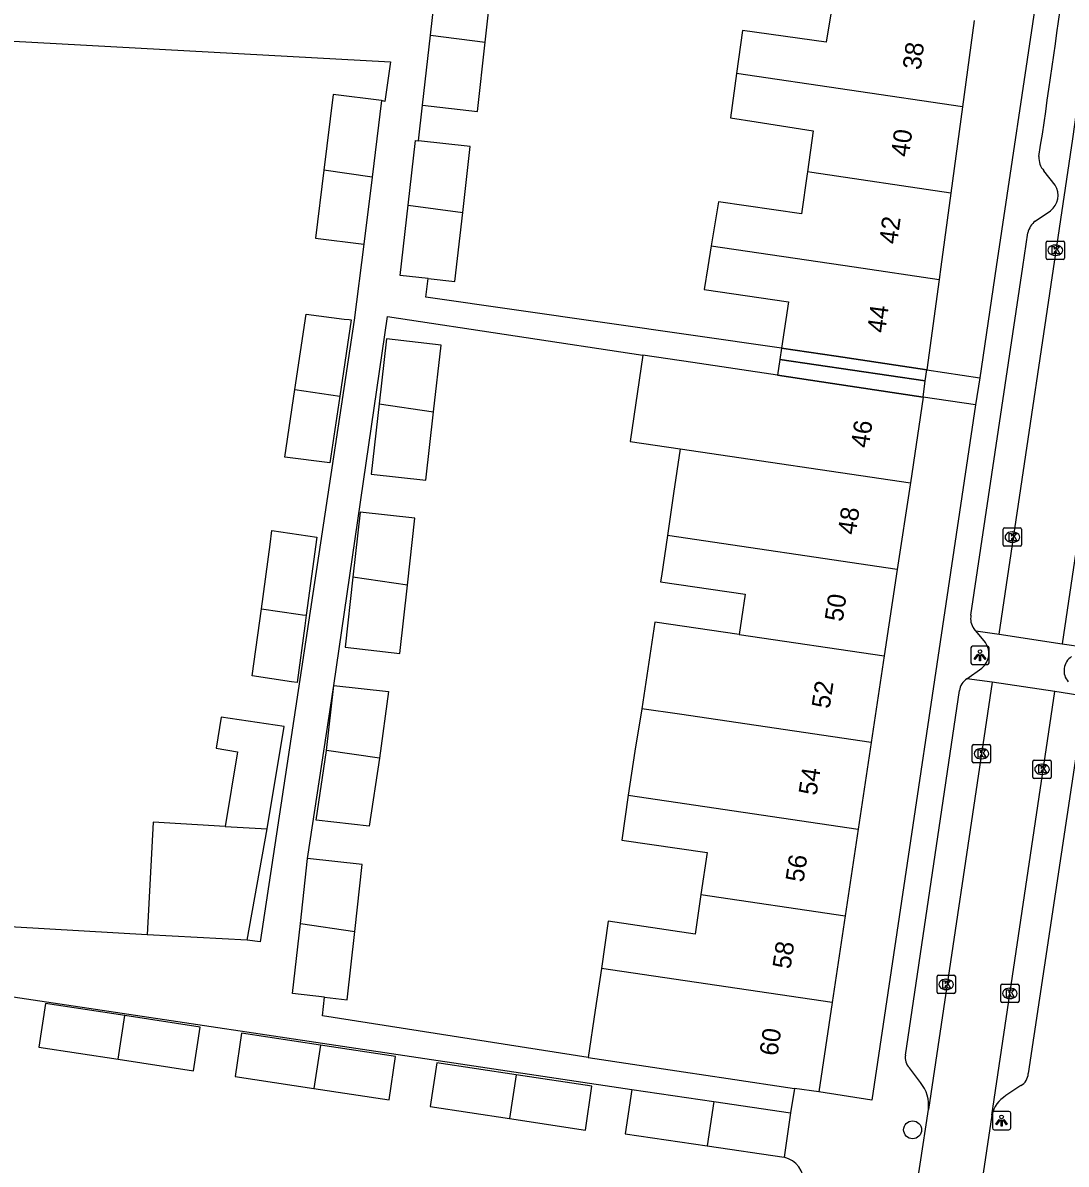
# Model space of a CAD drawing. Extents: x 163010 to 163853, y 382793 to 383982.
# Drawn here: x 163527 to 163584, y 383451 to 383513.3 of the extents above; entities that cross this region are included whole.
import ezdxf

# ---------------------------------------------------------------- set-up
doc = ezdxf.new("R2010")
doc.units = 0
for name, color, linetype in [('IMGEO_Boom', 7, 'Continuous'), ('IMGEO_Kolk', 7, 'Continuous'), ('IMGEO_Lichtpunt', 7, 'Continuous'), ('IMGEO_Muur', 7, 'Continuous'), ('IMGEO_Pand', 7, 'Continuous'), ('IMGEO_Pand_nummerreeks', 7, 'Continuous'), ('IMGEO_Pand_overbouw', 7, 'Continuous'), ('IMGEO_Rijbaan_lokaal_open', 7, 'Continuous'), ('IMGEO_Voetpad_open', 7, 'Continuous')]:
    doc.layers.add(name, color=color, linetype=linetype)

msp = doc.modelspace()

# ---------------------------------------------------------------- linework, layer by layer
at = {"layer": 'IMGEO_Boom'}
msp.add_circle((163575.578, 383452.913), 0.489, dxfattribs=at)
at = {"layer": 'IMGEO_Kolk'}
for p, q in [((163582.867, 383500.483), (163582.867, 383501.335)), ((163582.942, 383501.409), (163583.794, 383501.409)), ((163583.355, 383501.189), (163583.38, 383501.189)), ((163583.868, 383501.335), (163583.868, 383500.483)), ((163583.378, 383500.629), (163583.353, 383500.629)), ((163583.794, 383500.409), (163582.942, 383500.409)), ((163580.523, 383484.829), (163580.523, 383485.681)), ((163580.598, 383485.755), (163581.45, 383485.755)), ((163581.011, 383485.535), (163581.036, 383485.535)), ((163581.524, 383485.681), (163581.524, 383484.829)), ((163581.034, 383484.975), (163581.009, 383484.975)), ((163581.45, 383484.755), (163580.598, 383484.755)), ((163578.835, 383473.013), (163578.835, 383473.865)), ((163578.91, 383473.939), (163579.762, 383473.939)), ((163579.323, 383473.719), (163579.348, 383473.719)), ((163579.836, 383473.865), (163579.836, 383473.013)), ((163579.346, 383473.159), (163579.321, 383473.159)), ((163582.218, 383473.084), (163583.07, 383473.084)), ((163579.762, 383472.939), (163578.91, 383472.939)), ((163582.143, 383472.158), (163582.143, 383473.01)), ((163582.631, 383472.864), (163582.656, 383472.864)), ((163583.144, 383473.01), (163583.144, 383472.158)), ((163583.07, 383472.084), (163582.218, 383472.084)), ((163582.654, 383472.304), (163582.629, 383472.304)), ((163576.91, 383460.42), (163576.91, 383461.272)), ((163576.985, 383461.346), (163577.837, 383461.346)), ((163577.911, 383461.272), (163577.911, 383460.42)), ((163577.421, 383460.566), (163577.396, 383460.566)), ((163577.398, 383461.126), (163577.423, 383461.126)), ((163580.384, 383459.93), (163580.384, 383460.782)), ((163580.459, 383460.856), (163581.311, 383460.856)), ((163580.872, 383460.636), (163580.897, 383460.636)), ((163581.385, 383460.782), (163581.385, 383459.93)), ((163577.837, 383460.346), (163576.985, 383460.346)), ((163580.895, 383460.076), (163580.87, 383460.076)), ((163581.311, 383459.856), (163580.459, 383459.856))]:
    msp.add_line(p, q, dxfattribs=at)
for points in [[(163582.867, 383500.483), (163582.867, 383501.335)], [(163582.942, 383501.409), (163583.794, 383501.409)], [(163583.188, 383501.109), (163583.311, 383501.109), (163583.311, 383500.958), (163583.441, 383501.109), (163583.605, 383501.109), (163583.459, 383500.958), (163583.612, 383500.709), (163583.46, 383500.709), (163583.375, 383500.873), (163583.311, 383500.806), (163583.311, 383500.709), (163583.188, 383500.709), (163583.188, 383501.109)], [(163583.868, 383501.335), (163583.868, 383500.483)], [(163583.794, 383500.409), (163582.942, 383500.409)], [(163580.523, 383484.829), (163580.523, 383485.681)], [(163580.598, 383485.755), (163581.45, 383485.755)], [(163581.524, 383485.681), (163581.524, 383484.829)], [(163580.844, 383485.455), (163580.967, 383485.455), (163580.967, 383485.304), (163581.097, 383485.455), (163581.261, 383485.455), (163581.115, 383485.304), (163581.268, 383485.055), (163581.116, 383485.055), (163581.031, 383485.219), (163580.967, 383485.152), (163580.967, 383485.055), (163580.844, 383485.055), (163580.844, 383485.455)], [(163581.45, 383484.755), (163580.598, 383484.755)], [(163578.835, 383473.013), (163578.835, 383473.865)], [(163578.91, 383473.939), (163579.762, 383473.939)], [(163579.156, 383473.639), (163579.279, 383473.639), (163579.279, 383473.488), (163579.409, 383473.639), (163579.573, 383473.639), (163579.427, 383473.488), (163579.58, 383473.239), (163579.428, 383473.239), (163579.343, 383473.403), (163579.279, 383473.336), (163579.279, 383473.239), (163579.156, 383473.239), (163579.156, 383473.639)], [(163579.836, 383473.865), (163579.836, 383473.013)], [(163582.218, 383473.084), (163583.07, 383473.084)], [(163579.762, 383472.939), (163578.91, 383472.939)], [(163582.143, 383472.158), (163582.143, 383473.01)], [(163582.464, 383472.784), (163582.587, 383472.784), (163582.587, 383472.633), (163582.717, 383472.784), (163582.881, 383472.784), (163582.735, 383472.633), (163582.888, 383472.384), (163582.736, 383472.384), (163582.651, 383472.548), (163582.587, 383472.481), (163582.587, 383472.384), (163582.464, 383472.384), (163582.464, 383472.784)], [(163583.144, 383473.01), (163583.144, 383472.158)], [(163583.07, 383472.084), (163582.218, 383472.084)], [(163576.91, 383460.42), (163576.91, 383461.272)], [(163576.985, 383461.346), (163577.837, 383461.346)], [(163577.911, 383461.272), (163577.911, 383460.42)], [(163577.231, 383461.046), (163577.354, 383461.046), (163577.354, 383460.895), (163577.484, 383461.046), (163577.648, 383461.046), (163577.502, 383460.895), (163577.655, 383460.646), (163577.503, 383460.646), (163577.418, 383460.81), (163577.354, 383460.743), (163577.354, 383460.646), (163577.231, 383460.646), (163577.231, 383461.046)], [(163580.384, 383459.93), (163580.384, 383460.782)], [(163580.459, 383460.856), (163581.311, 383460.856)], [(163581.385, 383460.782), (163581.385, 383459.93)], [(163577.837, 383460.346), (163576.985, 383460.346)], [(163580.705, 383460.556), (163580.828, 383460.556), (163580.828, 383460.405), (163580.958, 383460.556), (163581.122, 383460.556), (163580.976, 383460.405), (163581.129, 383460.156), (163580.977, 383460.156), (163580.892, 383460.32), (163580.828, 383460.253), (163580.828, 383460.156), (163580.705, 383460.156), (163580.705, 383460.556)], [(163581.311, 383459.856), (163580.459, 383459.856)]]:
    msp.add_lwpolyline(points, dxfattribs=at)
for centre, start, end in [((163582.944, 383501.333), 91.55205, 178.44795), ((163582.944, 383501.333), 91.55205, 178.44795), ((163583.792, 383501.333), 1.55205, 88.44795), ((163583.792, 383501.333), 1.55205, 88.44795), ((163582.944, 383500.485), 181.55205, 268.44795), ((163582.944, 383500.485), 181.55205, 268.44795), ((163583.792, 383500.485), 271.55205, 358.44795), ((163583.792, 383500.485), 271.55205, 358.44795), ((163580.6, 383485.679), 91.55205, 178.44795), ((163580.6, 383485.679), 91.55205, 178.44795), ((163581.448, 383485.679), 1.55205, 88.44795), ((163581.448, 383485.679), 1.55205, 88.44795), ((163580.6, 383484.831), 181.55205, 268.44795), ((163580.6, 383484.831), 181.55205, 268.44795), ((163581.448, 383484.831), 271.55205, 358.44795), ((163581.448, 383484.831), 271.55205, 358.44795), ((163578.912, 383473.863), 91.55205, 178.44795), ((163578.912, 383473.863), 91.55205, 178.44795), ((163579.76, 383473.863), 1.55205, 88.44795), ((163579.76, 383473.863), 1.55205, 88.44795), ((163582.22, 383473.008), 91.55205, 178.44795), ((163582.22, 383473.008), 91.55205, 178.44795), ((163583.068, 383473.008), 1.55205, 88.44795), ((163583.068, 383473.008), 1.55205, 88.44795), ((163578.912, 383473.015), 181.55205, 268.44795), ((163578.912, 383473.015), 181.55205, 268.44795), ((163579.76, 383473.015), 271.55205, 358.44795), ((163579.76, 383473.015), 271.55205, 358.44795), ((163582.22, 383472.16), 181.55205, 268.44795), ((163582.22, 383472.16), 181.55205, 268.44795), ((163583.068, 383472.16), 271.55205, 358.44795), ((163583.068, 383472.16), 271.55205, 358.44795), ((163576.987, 383461.27), 91.55205, 178.44795), ((163576.987, 383461.27), 91.55205, 178.44795), ((163577.835, 383461.27), 1.55205, 88.44795), ((163577.835, 383461.27), 1.55205, 88.44795), ((163580.461, 383460.78), 91.55205, 178.44795), ((163580.461, 383460.78), 91.55205, 178.44795), ((163581.309, 383460.78), 1.55205, 88.44795), ((163581.309, 383460.78), 1.55205, 88.44795), ((163576.987, 383460.422), 181.55205, 268.44795), ((163576.987, 383460.422), 181.55205, 268.44795), ((163577.835, 383460.422), 271.55205, 358.44795), ((163577.835, 383460.422), 271.55205, 358.44795), ((163580.461, 383459.932), 181.55205, 268.44795), ((163580.461, 383459.932), 181.55205, 268.44795), ((163581.309, 383459.932), 271.55205, 358.44795), ((163581.309, 383459.932), 271.55205, 358.44795)]:
    msp.add_arc(centre, 0.0765, start, end, dxfattribs=at)
for centre, major_axis, ratio, start_param, end_param in [((163583.354, 383500.909), (-0.387, 0.002), 0.722429, 4.712389, 7.853982), ((163583.379, 383500.909), (-0.39, 0.002), 0.717154, 1.570796, 4.712389), ((163581.01, 383485.255), (-0.387, 0.002), 0.722429, 4.712389, 7.853982), ((163581.035, 383485.255), (-0.39, 0.002), 0.717154, 1.570796, 4.712389), ((163579.322, 383473.439), (-0.387, 0.002), 0.722429, 4.712389, 7.853982), ((163579.347, 383473.439), (-0.39, 0.002), 0.717154, 1.570796, 4.712389), ((163582.63, 383472.584), (-0.387, 0.002), 0.722429, 4.712389, 7.853982), ((163582.655, 383472.584), (-0.39, 0.002), 0.717154, 1.570796, 4.712389), ((163577.397, 383460.846), (-0.387, 0.002), 0.722429, 4.712389, 7.853982), ((163577.422, 383460.846), (-0.39, 0.002), 0.717154, 1.570796, 4.712389), ((163580.871, 383460.356), (-0.387, 0.002), 0.722429, 4.712389, 7.853982), ((163580.896, 383460.356), (-0.39, 0.002), 0.717154, 1.570796, 4.712389)]:
    msp.add_ellipse(centre, major_axis=major_axis, ratio=ratio, start_param=start_param, end_param=end_param, dxfattribs=at)
at = {"layer": 'IMGEO_Lichtpunt'}
for p, q in [((163579.66, 383479.303), (163578.852, 383479.303)), ((163579.66, 383479.303), (163578.852, 383479.303)), ((163578.758, 383479.208), (163578.758, 383478.401)), ((163578.758, 383479.208), (163578.758, 383478.401)), ((163579.754, 383478.401), (163579.754, 383479.208)), ((163579.754, 383478.401), (163579.754, 383479.208)), ((163578.852, 383478.307), (163579.66, 383478.307)), ((163578.852, 383478.307), (163579.66, 383478.307)), ((163579.936, 383453.819), (163579.936, 383453.012)), ((163579.936, 383453.819), (163579.936, 383453.012)), ((163580.838, 383453.914), (163580.03, 383453.914)), ((163580.838, 383453.914), (163580.03, 383453.914)), ((163580.932, 383453.012), (163580.932, 383453.819)), ((163580.932, 383453.012), (163580.932, 383453.819)), ((163580.03, 383452.918), (163580.838, 383452.918)), ((163580.03, 383452.918), (163580.838, 383452.918))]:
    msp.add_line(p, q, dxfattribs=at)
for points in [[(163579.132, 383478.872), (163579.171, 383478.844), (163578.983, 383478.582), (163578.945, 383478.609), (163579.132, 383478.872)], [(163579.234, 383478.824), (163579.281, 383478.824), (163579.281, 383478.502), (163579.234, 383478.502), (163579.234, 383478.824)], [(163579.344, 383478.844), (163579.382, 383478.871), (163579.569, 383478.609), (163579.53, 383478.581), (163579.344, 383478.844)], [(163580.31, 383453.483), (163580.349, 383453.455), (163580.161, 383453.193), (163580.123, 383453.22), (163580.31, 383453.483)], [(163580.412, 383453.435), (163580.459, 383453.435), (163580.459, 383453.113), (163580.412, 383453.113), (163580.412, 383453.435)], [(163580.522, 383453.455), (163580.56, 383453.482), (163580.747, 383453.22), (163580.708, 383453.192), (163580.522, 383453.455)]]:
    msp.add_lwpolyline(points, dxfattribs=at)
for centre in [(163579.257, 383479.006), (163580.435, 383453.617)]:
    msp.add_circle(centre, 0.0994, dxfattribs=at)
for centre, start, end in [((163578.852, 383479.208), 90, 180), ((163578.852, 383479.208), 90, 180), ((163579.66, 383479.208), 0, 90), ((163579.66, 383479.208), 0, 90), ((163578.852, 383478.401), 180, 270), ((163578.852, 383478.401), 180, 270), ((163579.66, 383478.401), 270, 0), ((163579.66, 383478.401), 270, 360), ((163580.03, 383453.819), 90, 180), ((163580.03, 383453.819), 90, 180), ((163580.838, 383453.819), 0, 90), ((163580.838, 383453.819), 0, 90), ((163580.03, 383453.012), 180, 270), ((163580.03, 383453.012), 180, 270), ((163580.838, 383453.012), 270, 0), ((163580.838, 383453.012), 270, 360)]:
    msp.add_arc(centre, 0.0946, start, end, dxfattribs=at)
at = {"layer": 'IMGEO_Muur'}
msp.add_arc((163568.209, 383450.011), 1.453, 358.09798, 75.96807, dxfattribs=at)
at = {"layer": 'IMGEO_Pand'}
for points in [[(163549.27, 383512.652), (163549.667, 383516.194)], [(163552.248, 383512.27), (163552.651, 383515.859), (163549.667, 383516.194)], [(163571.239, 383514.581), (163571.22, 383514.465), (163570.854, 383512.253), (163566.301, 383512.897), (163565.975, 383510.553)], [(163578.929, 383513.446), (163578.292, 383508.735)], [(163548.84, 383508.821), (163549.27, 383512.652)], [(163548.84, 383508.821), (163551.824, 383508.486), (163552.248, 383512.27)], [(163549.27, 383512.652), (163552.248, 383512.27)], [(163565.975, 383510.553), (163565.639, 383508.134), (163567.04, 383507.912), (163570.156, 383507.418), (163569.841, 383505.178)], [(163578.292, 383508.735), (163565.975, 383510.553)], [(163546.598, 383509.07), (163543.965, 383509.397), (163543.453, 383505.278)], [(163546.598, 383509.07), (163546.078, 383504.891)], [(163578.292, 383508.735), (163577.656, 383504.026)], [(163548.048, 383503.36), (163548.446, 383506.903), (163548.622, 383506.883)], [(163551.025, 383502.962), (163551.43, 383506.568), (163548.622, 383506.883)], [(163543.453, 383505.278), (163542.992, 383501.572), (163545.624, 383501.245)], [(163546.078, 383504.891), (163543.453, 383505.278)], [(163546.078, 383504.891), (163545.624, 383501.245)], [(163569.841, 383505.178), (163569.826, 383505.069), (163569.519, 383502.886), (163564.976, 383503.54), (163564.591, 383501.149)], [(163577.656, 383504.026), (163570.085, 383505.142), (163569.841, 383505.178)], [(163577.656, 383504.026), (163577.112, 383500), (163577.02, 383499.316)], [(163549.134, 383499.36), (163547.619, 383499.53), (163548.048, 383503.36)], [(163548.048, 383503.36), (163551.025, 383502.962)], [(163549.134, 383499.36), (163550.603, 383499.195), (163551.025, 383502.962)], [(163564.591, 383501.149), (163564.406, 383500), (163564.207, 383498.76), (163568.802, 383498.084), (163568.432, 383495.569)], [(163564.591, 383501.149), (163572.38, 383500), (163577.02, 383499.316)], [(163577.02, 383499.316), (163576.353, 383494.378)], [(163541.872, 383493.302), (163542.48, 383497.413), (163544.549, 383497.155), (163544.835, 383497.12), (163544.931, 383497.108), (163544.315, 383492.941)], [(163549.436, 383492.084), (163549.845, 383495.73), (163546.861, 383496.065), (163546.463, 383492.521)], [(163568.432, 383495.569), (163571.408, 383495.121), (163576.353, 383494.378)], [(163560.862, 383495.19), (163560.169, 383490.474), (163562.887, 383490.073)], [(163576.152, 383492.892), (163571.208, 383493.635), (163568.214, 383494.085), (163563.579, 383494.782), (163560.862, 383495.19)], [(163544.315, 383492.941), (163543.777, 383489.305), (163541.326, 383489.61), (163541.872, 383493.302)], [(163541.872, 383493.302), (163544.315, 383492.941)], [(163546.463, 383492.521), (163546.034, 383488.692), (163549.018, 383488.357), (163549.436, 383492.084)], [(163546.463, 383492.521), (163549.436, 383492.084)], [(163576.152, 383492.892), (163575.463, 383488.218)], [(163562.887, 383490.073), (163562.527, 383487.63), (163562.194, 383485.345)], [(163562.887, 383490.073), (163575.463, 383488.218)], [(163575.463, 383488.218), (163575.445, 383488.098), (163574.742, 383483.495)], [(163548.007, 383482.637), (163548.416, 383486.284), (163545.432, 383486.619), (163545.034, 383483.075)], [(163540.037, 383481.349), (163540.512, 383484.843), (163540.617, 383485.607), (163543.07, 383485.246), (163542.49, 383480.987)], [(163562.194, 383485.345), (163561.871, 383483.126), (163561.825, 383482.814), (163566.432, 383482.135), (163566.234, 383480.786), (163566.109, 383479.937)], [(163574.742, 383483.495), (163562.194, 383485.345)], [(163545.034, 383483.075), (163544.605, 383479.246), (163547.589, 383478.911), (163548.007, 383482.637)], [(163548.007, 383482.637), (163545.034, 383483.075)], [(163574.742, 383483.495), (163574.031, 383478.769)], [(163542.49, 383480.987), (163542.413, 383480.418), (163541.99, 383477.316), (163541.679, 383477.362), (163539.537, 383477.678), (163540.037, 383481.349)], [(163540.037, 383481.349), (163542.044, 383481.053), (163542.282, 383481.018), (163542.49, 383480.987)], [(163566.109, 383479.937), (163561.502, 383480.616), (163560.805, 383475.888)], [(163566.109, 383479.937), (163574.031, 383478.769)], [(163574.031, 383478.769), (163573.322, 383474.044)], [(163543.593, 383473.618), (163543.991, 383477.162)], [(163543.991, 383477.162), (163546.975, 383476.827), (163546.476, 383473.185)], [(163560.805, 383475.888), (163560.417, 383473.567), (163560.064, 383471.168)], [(163573.322, 383474.044), (163562.865, 383475.585), (163560.805, 383475.888)], [(163540.356, 383469.332), (163541.277, 383474.919), (163537.846, 383475.425), (163537.567, 383473.735), (163538.74, 383473.542), (163538.068, 383469.466)], [(163573.322, 383474.044), (163572.611, 383469.317)], [(163546.476, 383473.185), (163545.915, 383469.48), (163543.022, 383469.805), (163543.593, 383473.618)], [(163546.476, 383473.185), (163543.593, 383473.618)], [(163560.064, 383471.168), (163559.704, 383468.723), (163564.359, 383468.038), (163564.023, 383465.753)], [(163560.064, 383471.168), (163572.611, 383469.317)], [(163538.068, 383469.466), (163534.138, 383469.692), (163533.809, 383463.557)], [(163538.068, 383469.466), (163540.356, 383469.332)], [(163539.27, 383463.261), (163540.356, 383469.332)], [(163572.611, 383469.317), (163571.901, 383464.591)], [(163542.165, 383464.178), (163542.563, 383467.722)], [(163545.137, 383463.737), (163545.547, 383467.387), (163542.563, 383467.722)], [(163564.023, 383465.753), (163563.705, 383463.595), (163558.971, 383464.292), (163558.593, 383461.724)], [(163564.023, 383465.753), (163571.901, 383464.591)], [(163571.901, 383464.591), (163571.192, 383459.866)], [(163543.483, 383460.153), (163541.736, 383460.349), (163542.165, 383464.178)], [(163542.165, 383464.178), (163545.137, 383463.737)], [(163543.483, 383460.153), (163544.72, 383460.014), (163545.137, 383463.737)], [(163539.27, 383463.261), (163533.809, 383463.557)], [(163558.593, 383461.724), (163558.258, 383459.448), (163557.876, 383456.854)], [(163571.192, 383459.866), (163558.593, 383461.724)], [(163532.578, 383459.145), (163528.255, 383459.799), (163527.895, 383457.417), (163532.218, 383456.763)], [(163571.192, 383459.866), (163570.457, 383454.977)], [(163532.218, 383456.763), (163532.578, 383459.145)], [(163532.218, 383456.763), (163536.337, 383456.139), (163536.698, 383458.522), (163532.578, 383459.145)], [(163543.258, 383457.53), (163538.959, 383458.18), (163538.602, 383455.819), (163542.9, 383455.169)], [(163543.258, 383457.53), (163542.9, 383455.169)], [(163542.9, 383455.169), (163547.006, 383454.548), (163547.363, 383456.909), (163543.258, 383457.53)], [(163557.876, 383456.854), (163563.072, 383456.079), (163565.512, 383455.715), (163569.14, 383455.174)], [(163553.936, 383455.914), (163549.612, 383456.568), (163549.251, 383454.18), (163553.574, 383453.527)], [(163553.936, 383455.914), (163553.574, 383453.527)], [(163553.574, 383453.527), (163557.719, 383452.9), (163558.08, 383455.288), (163553.936, 383455.914)], [(163560.256, 383455.121), (163559.899, 383452.695), (163564.36, 383452.039)], [(163560.256, 383455.121), (163564.727, 383454.463)], [(163570.457, 383454.977), (163569.14, 383455.174)], [(163564.727, 383454.463), (163564.36, 383452.039)], [(163564.727, 383454.463), (163568.918, 383453.847)], [(163568.918, 383453.847), (163568.561, 383451.421)], [(163564.36, 383452.039), (163568.561, 383451.421)]]:
    msp.add_lwpolyline(points, dxfattribs=at)
at = {"layer": 'IMGEO_Pand_overbouw'}
for points in [[(163571.408, 383495.121), (163568.432, 383495.569), (163568.341, 383494.947), (163576.272, 383493.78), (163576.353, 383494.378)], [(163568.341, 383494.947), (163568.214, 383494.085), (163571.208, 383493.635), (163576.152, 383492.892), (163576.272, 383493.78)]]:
    msp.add_lwpolyline(points, close=True, dxfattribs=at)
at = {"layer": 'IMGEO_Rijbaan_lokaal_open'}
for points in [[(163580.3, 383479.952), (163584.324, 383506.986), (163585.835, 383517.872), (163586.782, 383526.117)], [(163586.87, 383500.496), (163586.796, 383500), (163583.733, 383479.436)], [(163579.555, 383479.495), (163579.024, 383480.144)], [(163579.024, 383480.144), (163580.3, 383479.952)], [(163580.3, 383479.952), (163583.733, 383479.436)], [(163583.733, 383479.436), (163584.987, 383479.248)], [(163578.535, 383477.525), (163579.358, 383478.106)], [(163579.911, 383477.341), (163578.535, 383477.525)], [(163579.911, 383477.341), (163576.44, 383454.018)], [(163579.902, 383453.716), (163583.344, 383476.825)], [(163583.344, 383476.825), (163579.911, 383477.341)], [(163584.598, 383476.637), (163583.344, 383476.825)], [(163575.534, 383448.059), (163576.44, 383454.018)], [(163579.902, 383453.716), (163578.972, 383447.502)]]:
    msp.add_lwpolyline(points, dxfattribs=at)
for centre, radius, start, end in [((163578.719, 383478.905), 1.023, 308.6439, 35.21141), ((163584.762, 383477.966), 0.92, 123.62054, 220.8005)]:
    msp.add_arc(centre, radius, start, end, dxfattribs=at)
at = {"layer": 'IMGEO_Voetpad_open'}
for points in [[(163583.944, 383527.437), (163582.416, 383515.226), (163580.142, 383500), (163579.238, 383493.947)], [(163522.178, 383512.544), (163547.09, 383511.189), (163546.773, 383509.032), (163546.598, 383509.07)], [(163548.622, 383506.883), (163548.84, 383508.821)], [(163583.362, 383504.457), (163582.748, 383505.242)], [(163582.272, 383502.5), (163583.096, 383503.061)], [(163578.762, 383480.992), (163581.588, 383500), (163581.864, 383501.86)], [(163545.624, 383501.245), (163545.107, 383497.086), (163539.98, 383463.178), (163539.27, 383463.261)], [(163568.432, 383495.569), (163549.021, 383498.352), (163549.134, 383499.36)], [(163543.991, 383477.162), (163546.918, 383497.296), (163560.862, 383495.19)], [(163576.353, 383494.378), (163579.238, 383493.947)], [(163579.238, 383493.947), (163579.016, 383492.464)], [(163579.016, 383492.464), (163573.351, 383454.533), (163570.457, 383454.977)], [(163579.016, 383492.464), (163576.152, 383492.892)], [(163579.024, 383480.144), (163578.922, 383480.269)], [(163542.563, 383467.722), (163543.991, 383477.162)], [(163575.182, 383456.991), (163578.137, 383476.878)], [(163584.865, 383475.816), (163581.892, 383455.981)], [(163533.809, 383463.557), (163519.408, 383464.396)], [(163516.264, 383461.694), (163560.256, 383455.121)], [(163557.876, 383456.854), (163543.367, 383459.125), (163543.483, 383460.153)], [(163576.008, 383455.501), (163575.4, 383456.293)], [(163569.14, 383455.174), (163568.918, 383453.847)], [(163581.488, 383455.322), (163580.671, 383454.777)]]:
    msp.add_lwpolyline(points, dxfattribs=at)
for centre, radius, start, end in [((163068.254, 383584.22), 520.131, 351.35321, 353.54064), ((163583.458, 383505.931), 0.989, 174.70275, 224.13889), ((163582.45, 383503.907), 1.065, 307.34279, 31.08107), ((163583.042, 383501.559), 1.216, 129.29459, 165.67039), ((163579.64, 383480.807), 0.897, 168.11137, 216.84553), ((163579.026, 383476.777), 0.894, 123.27571, 173.52905), ((163576.034, 383456.874), 0.86, 172.18015, 222.50921), ((163581.053, 383456.042), 0.841, 301.12907, 355.85016), ((163574.503, 383454.258), 1.951, 352.92626, 39.55557), ((163581.53, 383453.345), 1.67, 120.96169, 167.17002), ((163568.209, 383450.011), 1.453, 358.09798, 75.96807)]:
    msp.add_arc(centre, radius, start, end, dxfattribs=at)

# ---------------------------------------------------------------- texts
at = {"layer": 'IMGEO_Pand_nummerreeks'}
for s, rotation, p in [('38', 82.30539, (163576.016, 383510.715)), ('40', 82.30539, (163575.375, 383505.964)), ('42', 82.30539, (163574.732, 383501.206)), ('44', 82.30734, (163574.079, 383496.365)), ('46', 81.45741, (163573.181, 383490.079)), ('48', 81.45778, (163572.47, 383485.343)), ('50', 81.45741, (163571.758, 383480.603)), ('52', 81.45741, (163571.046, 383475.858)), ('54', 81.45741, (163570.334, 383471.122)), ('56', 81.45778, (163569.622, 383466.382)), ('58', 81.45778, (163568.911, 383461.646)), ('60', 81.45778, (163568.199, 383456.906))]:
    msp.add_text(s, height=1, rotation=rotation, dxfattribs=at).set_placement(p)

doc.saveas('drawing.dxf')
